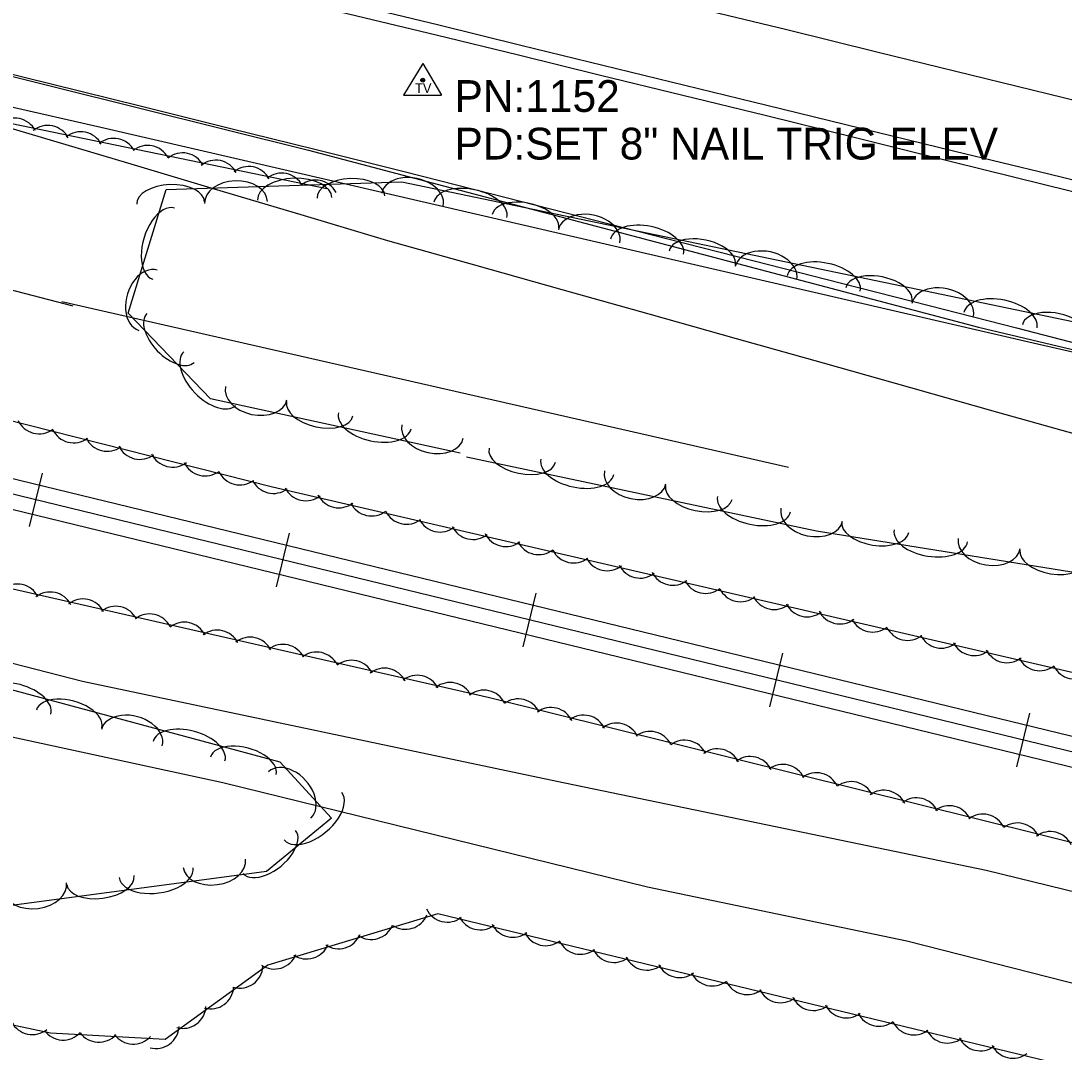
# Model space of a CAD drawing. Extents: x 1441650 to 1491889, y 345904 to 358319.
# Drawn here: x 1454539.5 to 1454703.8, y 352248.4 to 352410.8 of the extents above; entities that cross this region are included whole.
import ezdxf

# ---------------------------------------------------------------- set-up
doc = ezdxf.new("R2010")
doc.units = 0
for name, color, linetype in [('S_DITCHLINE', 7, 'Continuous'), ('S_EDGE_PAVEMENT', 7, 'Continuous'), ('S_PAVEMENT_CROWN', 7, 'Continuous'), ('S_RAILROAD', 7, 'Continuous'), ('S_SECONDARY_CTL', 7, 'Continuous'), ('S_SECONDARY_CTL_ANNOT', 7, 'Continuous'), ('S_SHOULDER', 7, 'Continuous'), ('S_STREAM', 7, 'Continuous'), ('S_TREE', 7, 'Continuous')]:
    doc.layers.add(name, color=color, linetype=linetype)

msp = doc.modelspace()

# ---------------------------------------------------------------- linework, layer by layer
at = {"layer": 'S_DITCHLINE'}
for points in [[(1454530.58, 352404.27), (1454544.44, 352400.84), (1454558.29, 352397.4), (1454572.15, 352393.97), (1454586, 352390.54), (1454599.85, 352387.1), (1454613.63, 352383.58), (1454627.4, 352380.05), (1454641.18, 352376.53), (1454654.96, 352373), (1454668.73, 352369.48), (1454682.51, 352365.95), (1454696.28, 352362.43), (1454710.06, 352358.9), (1454723.69, 352355.64), (1454737.32, 352352.37), (1454750.95, 352349.11), (1454764.58, 352345.85), (1454778.21, 352342.58), (1454791.84, 352339.32)], [(1454529.02, 352396.55), (1454542.66, 352392.48), (1454556.3, 352388.42), (1454569.94, 352384.36), (1454583.58, 352380.29), (1454597.22, 352376.23), (1454610.95, 352372.37), (1454624.67, 352368.51), (1454638.39, 352364.64), (1454652.12, 352360.78), (1454665.84, 352356.92), (1454679.57, 352353.05), (1454693.29, 352349.19), (1454707.01, 352345.33), (1454720.5, 352342.03), (1454733.98, 352338.73), (1454747.46, 352335.43), (1454760.94, 352332.13), (1454774.42, 352328.83), (1454787.91, 352325.53), (1454801.39, 352322.23)]]:
    msp.add_lwpolyline(points, dxfattribs=at)
at = {"layer": 'S_EDGE_PAVEMENT'}
msp.add_lwpolyline([(1454536.56, 352426.92), (1454550.27, 352423.59), (1454564.03, 352420.23), (1454577.79, 352416.87), (1454591.55, 352413.51), (1454605.3, 352410.16), (1454618.23, 352407), (1454631.15, 352403.84), (1454644.07, 352400.68), (1454656.99, 352397.52), (1454671.79, 352393.92), (1454686.59, 352390.31), (1454701.38, 352386.71), (1454716.18, 352383.1), (1454729.4, 352379.87), (1454742.62, 352376.64), (1454755.84, 352373.41), (1454769.06, 352370.18), (1454783.15, 352366.75), (1454797.23, 352363.31)], dxfattribs=at)
at = {"layer": 'S_PAVEMENT_CROWN'}
msp.add_lwpolyline([(1454525.86, 352442.07), (1454539.5, 352438.72), (1454553.14, 352435.37), (1454566.92, 352432.01), (1454580.7, 352428.65), (1454594.48, 352425.29), (1454608.25, 352421.93), (1454621.17, 352418.81), (1454634.09, 352415.7), (1454647.01, 352412.59), (1454659.93, 352409.48), (1454674.51, 352405.9), (1454689.09, 352402.33), (1454703.68, 352398.76), (1454718.26, 352395.18), (1454731.69, 352391.89), (1454745.12, 352388.61), (1454758.56, 352385.32), (1454771.99, 352382.03), (1454785.87, 352378.65), (1454799.75, 352375.26)], dxfattribs=at)
at = {"layer": 'S_RAILROAD'}
for p, q in [((1454540.85, 352331.14), (1454542.9, 352339.56)), ((1454542.43, 352337.62), (1454542.4, 352337.52)), ((1454541.31, 352333.04), (1454541.32, 352333.08)), ((1454579.72, 352321.68), (1454581.77, 352330.11)), ((1454581.3, 352328.17), (1454581.27, 352328.06)), ((1454580.18, 352323.59), (1454580.19, 352323.62)), ((1454618.59, 352312.23), (1454620.64, 352320.65)), ((1454620.16, 352318.71), (1454620.14, 352318.61)), ((1454619.05, 352314.13), (1454619.06, 352314.17)), ((1454657.46, 352302.77), (1454659.51, 352311.2)), ((1454659.03, 352309.26), (1454659.01, 352309.15)), ((1454657.92, 352304.68), (1454657.93, 352304.71)), ((1454696.33, 352293.32), (1454698.38, 352301.74)), ((1454697.9, 352299.8), (1454697.88, 352299.7)), ((1454696.79, 352295.22), (1454696.8, 352295.26))]:
    msp.add_line(p, q, dxfattribs=at)
for points in [[(1454833.94, 352266.71), (1454392.82, 352374.01)], [(1454833.39, 352264.44), (1454392.26, 352371.74)], [(1454832.83, 352262.13), (1454391.7, 352369.44)], [(1454541.9, 352335.34), (1454541.87, 352335.35)], [(1454580.77, 352325.89), (1454580.74, 352325.89)], [(1454619.64, 352316.43), (1454619.61, 352316.44)], [(1454658.51, 352306.98), (1454658.48, 352306.98)], [(1454697.38, 352297.52), (1454697.35, 352297.53)]]:
    msp.add_lwpolyline(points, dxfattribs=at)
at = {"layer": 'S_SECONDARY_CTL'}
for p, q in [((1454602.78, 352404.08), (1454599.77, 352399.12)), ((1454602.78, 352404.08), (1454605.73, 352399.12)), ((1454599.77, 352399.12), (1454605.73, 352399.12))]:
    msp.add_line(p, q, dxfattribs=at)
for radius in [0.311, 0.183, 0.103]:
    msp.add_circle((1454602.78, 352401.47), radius, dxfattribs=at)
at = {"layer": 'S_SHOULDER'}
msp.add_lwpolyline([(1454536.01, 352425.34), (1454549.73, 352421.95), (1454563.52, 352418.61), (1454577.31, 352415.27), (1454591.1, 352411.93), (1454604.89, 352408.59), (1454617.84, 352405.44), (1454630.79, 352402.28), (1454643.74, 352399.13), (1454656.69, 352395.98), (1454671.36, 352392.33), (1454686.04, 352388.68), (1454700.71, 352385.03), (1454715.39, 352381.39), (1454728.7, 352378.12), (1454742.02, 352374.85), (1454755.33, 352371.57), (1454768.65, 352368.3), (1454782.72, 352364.85), (1454796.79, 352361.4)], dxfattribs=at)
at = {"layer": 'S_STREAM'}
for points in [[(1454547.74, 352365.89), (1454356.85, 352415.58), (1454240.12, 352442.13)], [(1454464.37, 352420.45), (1454584.76, 352390.45), (1454690.29, 352362.54), (1454900.85, 352312.56), (1454948.37, 352300.12)], [(1454545.95, 352366.62), (1454660.36, 352340.51)], [(1455050.57, 352099.49), (1455048.19, 352116.22), (1455046.38, 352126.9), (1455045.5, 352141.74), (1455042.9, 352145.46), (1455036.11, 352149.5), (1455019.23, 352159.04), (1455001.89, 352169.65), (1454955.5, 352187.61), (1454918.58, 352206.66), (1454887.33, 352220.94), (1454825.87, 352232.81), (1454765.17, 352243.9), (1454679.04, 352265.83), (1454638.16, 352274.37), (1454571.28, 352290.76), (1454482.71, 352309.97), (1454387.63, 352331.08)], [(1454471.1, 352326.84), (1454549.18, 352306.79), (1454623.89, 352291.03), (1454691.51, 352277.03), (1454779.52, 352255.49), (1454832.51, 352242.57), (1454893.03, 352228.02), (1454923.09, 352220.41), (1454992.68, 352203.26), (1455037.86, 352193.79)]]:
    msp.add_lwpolyline(points, dxfattribs=at)
at = {"layer": 'S_TREE'}
for points in [[(1454537.31, 352397.45), (1454552.06, 352394.04), (1454566.81, 352390.63), (1454581.56, 352387.22), (1454596.32, 352383.82), (1454611.07, 352380.41), (1454625.82, 352377), (1454640.57, 352373.59), (1454655.33, 352370.18), (1454670.08, 352366.78), (1454684.83, 352363.37), (1454699.58, 352359.96), (1454714.34, 352356.55), (1454729.09, 352353.14), (1454743.5, 352349.59), (1454757.92, 352346.04), (1454772.33, 352342.48), (1454786.75, 352338.93), (1454801.16, 352335.37)], [(1454537.31, 352397.45), (1454552.06, 352394.04), (1454566.81, 352390.63), (1454581.56, 352387.22), (1454596.32, 352383.82), (1454611.07, 352380.41), (1454625.82, 352377), (1454640.57, 352373.59), (1454655.33, 352370.18), (1454670.08, 352366.78), (1454684.83, 352363.37), (1454699.58, 352359.96), (1454714.34, 352356.55), (1454729.09, 352353.14), (1454743.5, 352349.59), (1454757.92, 352346.04), (1454772.33, 352342.48), (1454786.75, 352338.93), (1454801.16, 352335.37)], [(1454536.29, 352395.02), (1454587.69, 352384.39)], [(1454288.48, 352317.63), (1454252.91, 352329.03), (1454235.01, 352340.76), (1454221.11, 352357.5), (1454222.18, 352371.72), (1454225.51, 352387.52), (1454234.15, 352392.92), (1454356.62, 352367.02), (1454510.53, 352327.65), (1454613.3, 352304.23), (1454719.52, 352277.82)], [(1454608.66, 352342.73), (1454569.35, 352351.26), (1454556.38, 352364.74), (1454562.37, 352384.23), (1454599.48, 352385.45), (1454764.41, 352351.11), (1454910.03, 352309.37), (1454960.45, 352295.62), (1454956.96, 352281.83), (1454911.55, 352285.58), (1454854.61, 352297.28), (1454786.67, 352304.84), (1454727.92, 352320.28), (1454664.77, 352330.43), (1454609.68, 352342.06)], [(1454962.69, 352294.69), (1455082.43, 352265.99), (1455127.73, 352260.33), (1455171.95, 352246.67), (1455237.79, 352229.12), (1455266.56, 352215.9), (1455276.91, 352188.42), (1455269.69, 352172.72), (1455130.94, 352204.71), (1454988.1, 352241.29), (1454883.15, 352265.69), (1454742.86, 352299.41), (1454579.09, 352337.35), (1454448.11, 352370.53)], [(1454442.32, 352328.26), (1454509.8, 352313.06), (1454580.27, 352294.11), (1454588.41, 352285.2), (1454578.16, 352276.79), (1454535.2, 352271.1), (1454475.35, 352275.99), (1454429.96, 352277.99)], [(1454703.02, 352246.47), (1454605.13, 352270.15), (1454578.37, 352262.04), (1454562.23, 352250.36), (1454544.17, 352251.35), (1454497.93, 352261.14), (1454434.69, 352276.45)]]:
    msp.add_lwpolyline(points, dxfattribs=at)
for centre, major_axis, ratio, start_param, end_param in [((1454538.51, 352391.85), (-0.74, -3.57), 0.999999, 2.254994, 4.028194), ((1454543.72, 352390.69), (-0.74, -3.57), 0.999999, 2.254994, 4.028194), ((1454548.91, 352389.69), (-0.74, -3.57), 0.999999, 2.254994, 4.028194), ((1454554.11, 352388.66), (-0.74, -3.57), 0.999999, 2.254992, 4.028193), ((1454559.44, 352387.55), (-0.74, -3.57), 0.999999, 2.254992, 4.028193), ((1454564.96, 352386.37), (-0.74, -3.57), 0.999999, 2.254994, 4.028194), ((1454570.17, 352385.22), (-0.74, -3.57), 0.999999, 2.254994, 4.028194), ((1454575.36, 352384.22), (-0.74, -3.57), 0.999999, 2.254994, 4.028194), ((1454580.56, 352383.18), (-0.74, -3.57), 0.999999, 2.254992, 4.028193), ((1454563.06, 352382.13), (-5.34, -0.18), 0.540662, 3.141591, 6.283183), ((1454573.36, 352382.21), (-4.95, -0.16), 0.685264, 3.14159, 6.283182), ((1454582.61, 352382.78), (-5.87, -0.19), 0.550042, 3.141591, 6.283183), ((1454585.89, 352382.08), (-0.74, -3.57), 0.999999, 2.254992, 4.028193), ((1454591.47, 352383.07), (-5.34, -0.18), 0.540662, 3.141591, 6.283183), ((1454601.16, 352382.67), (-4.85, 1.01), 0.685277, 3.141604, 6.283197), ((1454610.28, 352381.04), (-5.75, 1.2), 0.550053, 3.1416, 6.283192), ((1454561.97, 352375.72), (-1.72, -5.61), 0.550055, 3.141578, 6.283171), ((1454618.96, 352379.23), (-5.23, 1.09), 0.540673, 3.141599, 6.283192), ((1454628.99, 352376.87), (-4.85, 1.01), 0.685277, 3.141604, 6.283197), ((1454638.11, 352375.24), (-5.75, 1.2), 0.550053, 3.1416, 6.283192), ((1454646.79, 352373.44), (-5.23, 1.09), 0.540673, 3.141599, 6.283192), ((1454656.83, 352371.08), (-4.85, 1.01), 0.685277, 3.141604, 6.283197), ((1454665.94, 352369.45), (-5.75, 1.2), 0.550053, 3.1416, 6.283192), ((1454559.5, 352366.8), (-1.45, -4.74), 0.68528, 3.141569, 6.283162), ((1454674.62, 352367.64), (-5.23, 1.09), 0.540673, 3.141599, 6.283192), ((1454684.66, 352365.29), (-4.85, 1.01), 0.685277, 3.141604, 6.283197), ((1454693.77, 352363.65), (-5.75, 1.2), 0.550053, 3.1416, 6.283192), ((1454563.05, 352360.86), (3.71, -3.85), 0.540696, 3.141593, 6.283185), ((1454702.46, 352361.85), (-5.23, 1.09), 0.540673, 3.141599, 6.283192), ((1454569.2, 352354.47), (4.07, -4.23), 0.550077, 3.141593, 6.283185), ((1454576.54, 352352.14), (4.84, -1.05), 0.685278, 3.141593, 6.283185), ((1454586.55, 352349.7), (5.22, -1.13), 0.540673, 3.141593, 6.283185), ((1454595.22, 352347.82), (5.73, -1.25), 0.550053, 3.141593, 6.283185), ((1454542.34, 352349.41), (1.4, 3.37), 0.999893, 2.399999, 4.173199), ((1454547.8, 352347.99), (1.4, 3.37), 0.999893, 2.399999, 4.173199), ((1454604.32, 352346.11), (4.84, -1.05), 0.685278, 3.141593, 6.283185), ((1454553.08, 352346.65), (1.4, 3.37), 0.999893, 2.399999, 4.173199), ((1454558.23, 352345.38), (1.4, 3.37), 0.999893, 2.399999, 4.173199), ((1454563.37, 352344.16), (1.4, 3.37), 0.999893, 2.399999, 4.173199), ((1454618.44, 352342.38), (5.23, -1.1), 0.540673, 3.141593, 6.283185), ((1454568.52, 352342.78), (1.4, 3.37), 0.999893, 2.399999, 4.173199), ((1454627.12, 352340.55), (5.74, -1.21), 0.550053, 3.141593, 6.283185), ((1454573.98, 352341.36), (1.4, 3.37), 0.999893, 2.399999, 4.173199), ((1454636.23, 352338.89), (4.85, -1.02), 0.685277, 3.141593, 6.283185), ((1454579.26, 352340.02), (1.4, 3.37), 0.999893, 2.399999, 4.173199), ((1454646.26, 352336.51), (5.23, -1.1), 0.540673, 3.141593, 6.283185), ((1454584.38, 352338.86), (3.55, -0.82), 0.999998, 3.825788, 5.598989), ((1454589.54, 352337.74), (3.55, -0.82), 0.999998, 3.825788, 5.598989), ((1454654.93, 352334.68), (5.74, -1.21), 0.550053, 3.141593, 6.283185), ((1454594.72, 352336.46), (3.55, -0.82), 0.999998, 3.825788, 5.598989), ((1454600.21, 352335.16), (3.55, -0.82), 0.999998, 3.825789, 5.598989), ((1454664.04, 352333.02), (4.85, -1.02), 0.685277, 3.141593, 6.283185), ((1454605.51, 352333.93), (3.55, -0.82), 0.999998, 3.825789, 5.598989), ((1454610.69, 352332.76), (3.55, -0.82), 0.999998, 3.825788, 5.598989), ((1454674.05, 352331.09), (5.28, -0.85), 0.540671, 3.141593, 6.283185), ((1454615.85, 352331.64), (3.55, -0.82), 0.999998, 3.825788, 5.598989), ((1454682.8, 352329.68), (5.79, -0.93), 0.550051, 3.141593, 6.283185), ((1454691.99, 352328.47), (4.89, -0.79), 0.685274, 3.141593, 6.283185), ((1454621.03, 352330.37), (3.55, -0.82), 0.999998, 3.825788, 5.598989), ((1454626.53, 352329.06), (3.55, -0.82), 0.999998, 3.825789, 5.598989), ((1454631.83, 352327.83), (3.55, -0.82), 0.999998, 3.825789, 5.598989), ((1454702.12, 352326.58), (5.28, -0.85), 0.540671, 3.141593, 6.283185), ((1454637, 352326.67), (3.55, -0.82), 0.999998, 3.825788, 5.598989), ((1454642.16, 352325.55), (3.55, -0.82), 0.999998, 3.825788, 5.598989), ((1454647.34, 352324.27), (3.55, -0.82), 0.999998, 3.825788, 5.598989), ((1454538.89, 352318.46), (-3.55, 0.81), 0.999981, 3.825789, 5.598989), ((1454544.08, 352317.2), (-3.55, 0.81), 0.999981, 3.825789, 5.598989), ((1454652.84, 352322.96), (3.55, -0.82), 0.999998, 3.825789, 5.598989), ((1454549.24, 352316.1), (-3.55, 0.81), 0.999981, 3.825789, 5.598989), ((1454658.14, 352321.73), (3.55, -0.82), 0.999998, 3.825789, 5.598989), ((1454554.42, 352314.95), (-3.55, 0.81), 0.999981, 3.825789, 5.598989), ((1454663.31, 352320.57), (3.55, -0.82), 0.999998, 3.825788, 5.598989), ((1454668.48, 352319.45), (3.55, -0.82), 0.999998, 3.825788, 5.598989), ((1454559.73, 352313.74), (-3.55, 0.81), 0.999981, 3.825789, 5.598989), ((1454565.22, 352312.45), (-3.55, 0.81), 0.999981, 3.825789, 5.598989), ((1454673.66, 352318.17), (3.55, -0.82), 0.999998, 3.825788, 5.598989), ((1454570.41, 352311.2), (-3.55, 0.81), 0.999981, 3.825789, 5.598989), ((1454679.15, 352316.87), (3.55, -0.82), 0.999998, 3.825789, 5.598989), ((1454575.58, 352310.09), (-3.55, 0.81), 0.999981, 3.825789, 5.598989), ((1454684.45, 352315.64), (3.55, -0.82), 0.999998, 3.825789, 5.598989), ((1454689.62, 352314.47), (3.55, -0.82), 0.999998, 3.825788, 5.598989), ((1454580.76, 352308.95), (-3.55, 0.81), 0.999981, 3.825789, 5.598989), ((1454586.06, 352307.74), (-3.55, 0.81), 0.999981, 3.825789, 5.598989), ((1454694.79, 352313.35), (3.55, -0.82), 0.999998, 3.825788, 5.598989), ((1454591.56, 352306.45), (-3.55, 0.81), 0.999981, 3.825789, 5.598989), ((1454699.97, 352312.08), (3.55, -0.82), 0.999998, 3.825788, 5.598989), ((1454596.74, 352305.2), (-3.55, 0.81), 0.999981, 3.825789, 5.598989), ((1454601.91, 352304.09), (-3.55, 0.81), 0.999981, 3.825789, 5.598989), ((1454705.46, 352310.77), (3.55, -0.82), 0.999998, 3.825789, 5.598989), ((1454538.52, 352303.14), (-5.67, 1.52), 0.54941, 3.140395, 6.281987), ((1454607.09, 352302.95), (-3.55, 0.81), 0.999981, 3.825789, 5.598989), ((1454612.39, 352301.74), (-3.55, 0.81), 0.999981, 3.825789, 5.598989), ((1454547.08, 352300.84), (-5.16, 1.38), 0.540041, 3.140432, 6.282025), ((1454617.82, 352300.36), (-3.29, -1.57), 0.999968, 3.135186, 4.908386), ((1454556.96, 352297.92), (-4.79, 1.28), 0.684476, 3.139632, 6.281225), ((1454622.98, 352299), (-3.29, -1.57), 0.999968, 3.135186, 4.908386), ((1454628.12, 352297.8), (-3.29, -1.57), 0.999968, 3.135186, 4.908386), ((1454565.96, 352295.77), (-5.67, 1.52), 0.54941, 3.140395, 6.281987), ((1454633.28, 352296.55), (-3.29, -1.57), 0.999968, 3.135186, 4.908386), ((1454638.56, 352295.24), (-3.29, -1.57), 0.999968, 3.135186, 4.908386), ((1454574.52, 352293.46), (-5.16, 1.38), 0.540041, 3.140432, 6.282025), ((1454644.03, 352293.85), (-3.29, -1.57), 0.999968, 3.135186, 4.908386), ((1454649.19, 352292.49), (-3.29, -1.57), 0.999968, 3.135186, 4.908386), ((1454654.33, 352291.28), (-3.29, -1.57), 0.999968, 3.135186, 4.908386), ((1454581.82, 352288.89), (-3.34, 3.64), 0.687134, 3.137366, 6.278959), ((1454659.49, 352290.04), (-3.29, -1.57), 0.999968, 3.135186, 4.908386), ((1454664.77, 352288.72), (-3.29, -1.57), 0.999968, 3.135186, 4.908386), ((1454670.24, 352287.33), (-3.29, -1.57), 0.999968, 3.135186, 4.908386), ((1454675.4, 352285.97), (-3.29, -1.57), 0.999968, 3.135186, 4.908386), ((1454585.47, 352285.53), (4.54, 3.72), 0.5496, 3.142203, 6.283796), ((1454680.54, 352284.77), (-3.29, -1.57), 0.999968, 3.135186, 4.908386), ((1454685.7, 352283.52), (-3.29, -1.57), 0.999968, 3.135186, 4.908386), ((1454690.98, 352282.21), (-3.29, -1.57), 0.999968, 3.135186, 4.908386), ((1454578.62, 352279.9), (4.13, 3.39), 0.540228, 3.142184, 6.283777), ((1454696.45, 352280.81), (-3.29, -1.57), 0.999968, 3.135186, 4.908386), ((1454701.61, 352279.46), (-3.29, -1.57), 0.999968, 3.135186, 4.908386), ((1454569.95, 352278.1), (4.91, 0.65), 0.684171, 3.14188, 6.283472), ((1454560.8, 352276.63), (5.82, 0.77), 0.549165, 3.141768, 6.283361), ((1454541.77, 352274.37), (4.91, 0.65), 0.684171, 3.14188, 6.283472), ((1454552.01, 352275.46), (5.3, 0.7), 0.5398, 3.141763, 6.283355), ((1454606.66, 352272.48), (3.54, -0.86), 0.999997, 3.825789, 5.598989), ((1454600.06, 352271.36), (3.49, 1.06), 0.999992, 3.825789, 5.598989), ((1454611.83, 352271.27), (3.54, -0.86), 0.999997, 3.825788, 5.598989), ((1454616.98, 352270.09), (3.54, -0.86), 0.999997, 3.825788, 5.598989), ((1454589.52, 352268.28), (3.49, 1.06), 0.999992, 3.825788, 5.598989), ((1454594.65, 352269.75), (3.49, 1.06), 0.999992, 3.825788, 5.598989), ((1454622.14, 352268.77), (3.54, -0.86), 0.999997, 3.825788, 5.598989), ((1454584.49, 352266.68), (3.49, 1.06), 0.999992, 3.825788, 5.598989), ((1454627.62, 352267.41), (3.54, -0.86), 0.999997, 3.825789, 5.598989), ((1454579.42, 352265.1), (3.49, 1.06), 0.999992, 3.825789, 5.598989), ((1454632.91, 352266.13), (3.54, -0.86), 0.999997, 3.825789, 5.598989), ((1454573.96, 352262.09), (-0.08, 3.64), 0.999969, 2.860415, 4.633615), ((1454638.08, 352264.92), (3.54, -0.86), 0.999997, 3.825788, 5.598989), ((1454643.23, 352263.74), (3.54, -0.86), 0.999997, 3.825788, 5.598989), ((1454648.4, 352262.42), (3.54, -0.86), 0.999997, 3.825788, 5.598989), ((1454569.36, 352258.81), (-0.08, 3.64), 0.999969, 2.860415, 4.633615), ((1454653.88, 352261.06), (3.54, -0.86), 0.999997, 3.825789, 5.598989), ((1454659.16, 352259.78), (3.54, -0.86), 0.999997, 3.825789, 5.598989), ((1454664.33, 352258.57), (3.54, -0.86), 0.999997, 3.825788, 5.598989), ((1454565, 352255.74), (-0.08, 3.64), 0.999969, 2.860415, 4.633615), ((1454669.48, 352257.39), (3.54, -0.86), 0.999997, 3.825788, 5.598989), ((1454674.65, 352256.07), (3.54, -0.86), 0.999997, 3.825788, 5.598989), ((1454541.29, 352254.76), (1.74, 3.2), 0.999958, 2.543279, 4.31648), ((1454560.76, 352252.58), (-0.08, 3.64), 0.999969, 2.860415, 4.633615), ((1454680.13, 352254.71), (3.54, -0.86), 0.999997, 3.825789, 5.598989), ((1454546.13, 352253.91), (0.75, 3.57), 0.999784, 2.406979, 4.180179), ((1454551.76, 352253.57), (0.75, 3.57), 0.999784, 2.406979, 4.180179), ((1454557.19, 352253.27), (0.75, 3.57), 0.999784, 2.406979, 4.180179), ((1454685.42, 352253.43), (3.54, -0.86), 0.999997, 3.825789, 5.598989), ((1454690.58, 352252.21), (3.54, -0.86), 0.999997, 3.825788, 5.598989), ((1454695.73, 352251.04), (3.54, -0.86), 0.999997, 3.825788, 5.598989)]:
    msp.add_ellipse(centre, major_axis=major_axis, ratio=ratio, start_param=start_param, end_param=end_param, dxfattribs=at)

# ---------------------------------------------------------------- texts
at = {"layer": 'S_SECONDARY_CTL'}
msp.add_text('TV', height=1.5, rotation=360, dxfattribs=at).set_placement((1454601.58, 352399.46))
at = {"layer": 'S_SECONDARY_CTL_ANNOT'}
for s, p in [('PN:1152', (1454607.78, 352396.47)), ('PD:SET 8" NAIL TRIG ELEV', (1454607.78, 352388.97))]:
    msp.add_text(s, height=5, dxfattribs=at).set_placement(p)

doc.saveas('drawing.dxf')
